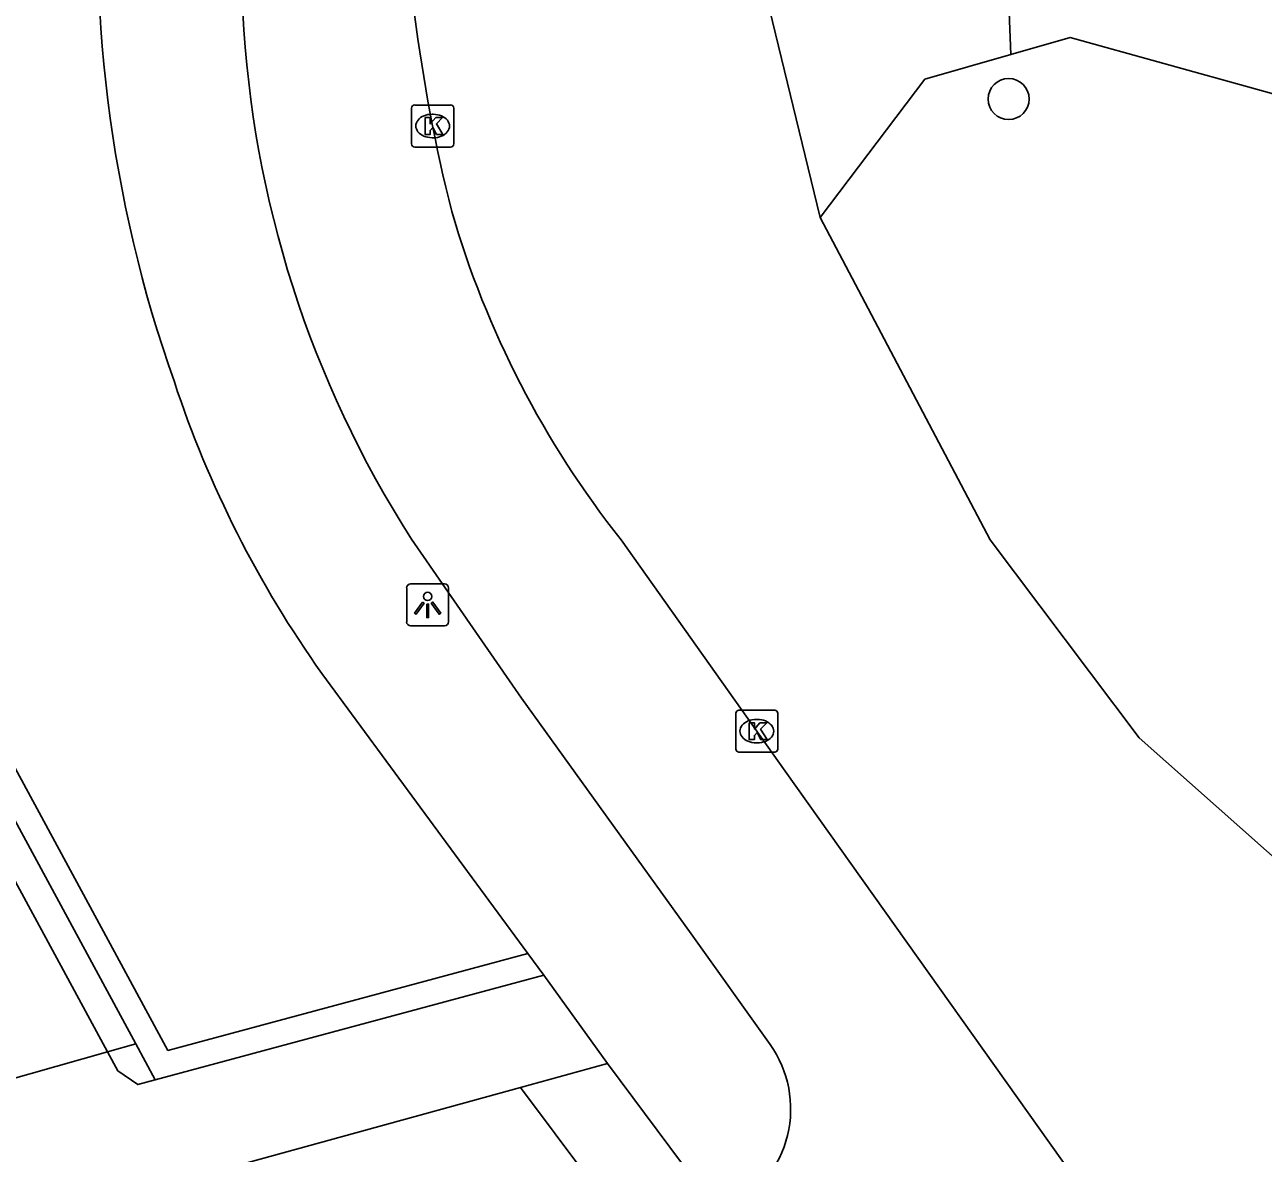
# Model space of a CAD drawing. Extents: x 158087 to 159494, y 382905 to 383981.
# Drawn here: x 159245.18 to 159274.67, y 383526.68 to 383553.54 of the extents above; entities that cross this region are included whole.
import ezdxf

# ---------------------------------------------------------------- set-up
doc = ezdxf.new("R2010")
doc.units = 0
for name, color, linetype in [('IMGEO_Berm_groen', 7, 'Continuous'), ('IMGEO_Boom', 7, 'Continuous'), ('IMGEO_Fietspad_open', 7, 'Continuous'), ('IMGEO_Groenvoorziening', 7, 'Continuous'), ('IMGEO_Haag', 7, 'Continuous'), ('IMGEO_Hek', 7, 'Continuous'), ('IMGEO_Kolk', 7, 'Continuous'), ('IMGEO_Lichtpunt', 7, 'Continuous'), ('IMGEO_Voetpad_halfverhard', 7, 'Continuous'), ('IMGEO_Voetpad_open', 7, 'Continuous')]:
    doc.layers.add(name, color=color, linetype=linetype)

msp = doc.modelspace()

# ---------------------------------------------------------------- linework, layer by layer
at = {"layer": 'IMGEO_Berm_groen'}
for points in [[(159264.118, 383548.952), (159262.77, 383554.508), (159262.164, 383560.193), (159262.985, 383565.851), (159264.534, 383570.533), (159268.933, 383567.913)], [(159288.468, 383530.477), (159282.81, 383531.341), (159279.009, 383531.557), (159275.942, 383532.809), (159271.71, 383536.567), (159268.168, 383541.275), (159264.118, 383548.952)]]:
    msp.add_lwpolyline(points, dxfattribs=at)
at = {"layer": 'IMGEO_Boom'}
msp.add_circle((159268.605, 383551.771), 0.489, dxfattribs=at)
at = {"layer": 'IMGEO_Fietspad_open'}
for points in [[(159254.387, 383541.295), (159257.004, 383537.512), (159261.049, 383531.897), (159262.924, 383529.266)], [(159259.378, 383541.279), (159263.283, 383535.775), (159271.433, 383524.315), (159277.265, 383516.068), (159283.887, 383506.641), (159288.758, 383500), (159296.79, 383488.695), (159300.988, 383482.713)]]:
    msp.add_lwpolyline(points, dxfattribs=at)
for centre, radius, start, end in [((159294.133, 383558.825), 39.989, 180.3994, 194.0833), ((159276.028, 383555.134), 25.688, 182.8902, 212.5985), ((159277.338, 383555.496), 22.906, 196.229, 218.3638), ((159260.766, 383527.728), 2.65, 297.164, 35.4844)]:
    msp.add_arc(centre, radius, start, end, dxfattribs=at)
at = {"layer": 'IMGEO_Groenvoorziening'}
for points in [[(159268.654, 383552.833), (159268.419, 383558.886), (159268.933, 383567.913)], [(159276.763, 383551.382), (159270.068, 383553.239), (159268.654, 383552.833)], [(159264.118, 383548.952), (159266.613, 383552.246), (159268.654, 383552.833)], [(159236.53, 383516.142), (159258.633, 383526.033), (159256.985, 383528.245)]]:
    msp.add_lwpolyline(points, dxfattribs=at)
at = {"layer": 'IMGEO_Haag'}
for points in [[(159237.659, 383549.314), (159248.588, 383529.126), (159257.154, 383531.435)], [(159247.15, 383529.092), (159247.821, 383529.282), (159248.286, 383528.423)]]:
    msp.add_lwpolyline(points, dxfattribs=at)
at = {"layer": 'IMGEO_Hek'}
for points in [[(159237.125, 383549.041), (159247.821, 383529.282)], [(159247.821, 383529.282), (159247.15, 383529.092)], [(159247.15, 383529.092), (159244.689, 383528.392)]]:
    msp.add_lwpolyline(points, dxfattribs=at)
at = {"layer": 'IMGEO_Kolk'}
for p, q in [((159254.466, 383551.629), (159255.318, 383551.629)), ((159254.391, 383550.703), (159254.391, 383551.555)), ((159254.879, 383551.409), (159254.904, 383551.409)), ((159255.392, 383551.555), (159255.392, 383550.703)), ((159254.902, 383550.849), (159254.877, 383550.849)), ((159255.318, 383550.629), (159254.466, 383550.629)), ((159262.109, 383536.299), (159262.109, 383537.151)), ((159262.184, 383537.225), (159263.036, 383537.225)), ((159263.11, 383537.151), (159263.11, 383536.299)), ((159262.597, 383537.005), (159262.622, 383537.005)), ((159262.62, 383536.445), (159262.595, 383536.445)), ((159263.036, 383536.225), (159262.184, 383536.225))]:
    msp.add_line(p, q, dxfattribs=at)
for points in [[(159254.466, 383551.629), (159255.318, 383551.629)], [(159254.391, 383550.703), (159254.391, 383551.555)], [(159254.712, 383551.329), (159254.835, 383551.329), (159254.835, 383551.178), (159254.965, 383551.329), (159255.129, 383551.329), (159254.983, 383551.178), (159255.136, 383550.929), (159254.984, 383550.929), (159254.899, 383551.093), (159254.835, 383551.026), (159254.835, 383550.929), (159254.712, 383550.929), (159254.712, 383551.329)], [(159255.392, 383551.555), (159255.392, 383550.703)], [(159255.318, 383550.629), (159254.466, 383550.629)], [(159262.109, 383536.299), (159262.109, 383537.151)], [(159262.184, 383537.225), (159263.036, 383537.225)], [(159263.11, 383537.151), (159263.11, 383536.299)], [(159262.43, 383536.925), (159262.553, 383536.925), (159262.553, 383536.774), (159262.683, 383536.925), (159262.847, 383536.925), (159262.701, 383536.774), (159262.854, 383536.525), (159262.702, 383536.525), (159262.617, 383536.689), (159262.553, 383536.622), (159262.553, 383536.525), (159262.43, 383536.525), (159262.43, 383536.925)], [(159263.036, 383536.225), (159262.184, 383536.225)]]:
    msp.add_lwpolyline(points, dxfattribs=at)
for centre, start, end in [((159254.468, 383551.553), 91.552, 178.448), ((159254.468, 383551.553), 91.552, 178.448), ((159255.316, 383551.553), 1.552, 88.448), ((159255.316, 383551.553), 1.552, 88.448), ((159254.468, 383550.705), 181.552, 268.448), ((159254.468, 383550.705), 181.552, 268.448), ((159255.316, 383550.705), 271.552, 358.448), ((159255.316, 383550.705), 271.552, 358.448), ((159262.186, 383537.149), 91.552, 178.448), ((159262.186, 383537.149), 91.552, 178.448), ((159263.034, 383537.149), 1.552, 88.448), ((159263.034, 383537.149), 1.552, 88.448), ((159262.186, 383536.301), 181.552, 268.448), ((159262.186, 383536.301), 181.552, 268.448), ((159263.034, 383536.301), 271.552, 358.448), ((159263.034, 383536.301), 271.552, 358.448)]:
    msp.add_arc(centre, 0.0765, start, end, dxfattribs=at)
for centre, major_axis, ratio, start_param, end_param in [((159254.878, 383551.129), (-0.387, 0.002), 0.722429, 4.712389, 7.853982), ((159254.903, 383551.129), (-0.39, 0.002), 0.717154, 1.570796, 4.712389), ((159262.596, 383536.725), (-0.387, 0.002), 0.722429, 4.712389, 7.853982), ((159262.621, 383536.725), (-0.39, 0.002), 0.717154, 1.570796, 4.712389)]:
    msp.add_ellipse(centre, major_axis=major_axis, ratio=ratio, start_param=start_param, end_param=end_param, dxfattribs=at)
at = {"layer": 'IMGEO_Lichtpunt'}
for p, q in [((159254.273, 383540.134), (159254.273, 383539.327)), ((159254.273, 383540.134), (159254.273, 383539.327)), ((159255.175, 383540.229), (159254.367, 383540.229)), ((159255.175, 383540.229), (159254.367, 383540.229)), ((159255.269, 383539.327), (159255.269, 383540.134)), ((159255.269, 383539.327), (159255.269, 383540.134)), ((159254.367, 383539.233), (159255.175, 383539.233)), ((159254.367, 383539.233), (159255.175, 383539.233))]:
    msp.add_line(p, q, dxfattribs=at)
for points in [[(159254.647, 383539.798), (159254.686, 383539.77), (159254.498, 383539.508), (159254.46, 383539.535), (159254.647, 383539.798)], [(159254.859, 383539.77), (159254.897, 383539.797), (159255.084, 383539.535), (159255.045, 383539.507), (159254.859, 383539.77)], [(159254.749, 383539.75), (159254.796, 383539.75), (159254.796, 383539.428), (159254.749, 383539.428), (159254.749, 383539.75)]]:
    msp.add_lwpolyline(points, dxfattribs=at)
msp.add_circle((159254.772, 383539.932), 0.0994, dxfattribs=at)
for centre, start, end in [((159254.367, 383540.134), 90, 180), ((159254.367, 383540.134), 90, 180), ((159255.175, 383540.134), 0, 90), ((159255.175, 383540.134), 0, 90), ((159254.367, 383539.327), 180, 270), ((159254.367, 383539.327), 180, 270), ((159255.175, 383539.327), 270, 0), ((159255.175, 383539.327), 270, 360)]:
    msp.add_arc(centre, 0.0946, start, end, dxfattribs=at)
at = {"layer": 'IMGEO_Voetpad_halfverhard'}
for points in [[(159235.645, 383550.308), (159236.514, 383548.728), (159247.15, 383529.092)], [(159257.535, 383530.916), (159248.286, 383528.423)], [(159247.15, 383529.092), (159244.689, 383528.392)], [(159248.286, 383528.423), (159247.872, 383528.312), (159247.397, 383528.636), (159247.15, 383529.092)], [(159256.985, 383528.245), (159259.054, 383528.815)], [(159246.538, 383525.369), (159248.826, 383525.999), (159256.985, 383528.245)]]:
    msp.add_lwpolyline(points, dxfattribs=at)
at = {"layer": 'IMGEO_Voetpad_open'}
for points in [[(159252.254, 383538.097), (159257.154, 383531.435)], [(159257.154, 383531.435), (159257.535, 383530.916)], [(159257.535, 383530.916), (159259.054, 383528.815)], [(159259.054, 383528.815), (159261.718, 383525.238)]]:
    msp.add_lwpolyline(points, dxfattribs=at)
for centre, radius, start, end in [((159278.612, 383555.627), 31.692, 174.5551, 199.5228), ((159273.521, 383553.219), 26.095, 198.2752, 215.415)]:
    msp.add_arc(centre, radius, start, end, dxfattribs=at)

doc.saveas('drawing.dxf')
